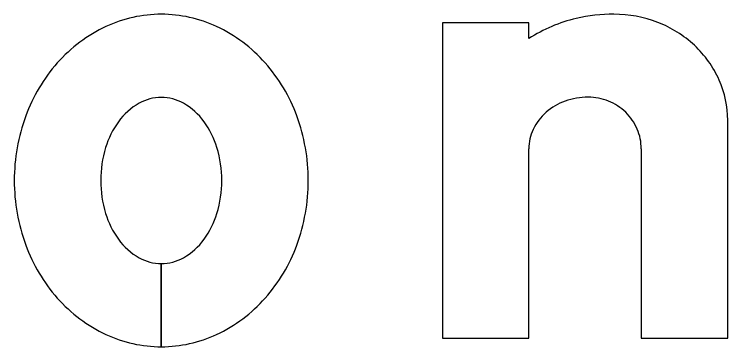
# Model space of a CAD drawing. Extents: x 1806251 to 1809821, y 414895 to 422886.
# Drawn here: x 1809676.8151 to 1809676.9801, y 415222.3291 to 415222.4061 of the extents above; entities that cross this region are included whole.
import ezdxf

# ---------------------------------------------------------------- set-up
doc = ezdxf.new("R2010")
doc.units = 0
for name, color, linetype in [('GSBWFILL', 7, 'Continuous'), ('GSCOLORFILL', 7, 'Continuous'), ('GSOUTLINE', 7, 'Continuous')]:
    doc.layers.add(name, color=color, linetype=linetype)

msp = doc.modelspace()

# ---------------------------------------------------------------- linework, layer by layer
at = {"layer": 'GSBWFILL'}
for p, q in [((1809676.9600927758, 415222.374931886), (1809676.9600927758, 415222.33107288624)), ((1809676.849092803, 415222.3483228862), (1809676.849092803, 415222.32907288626)), ((1809676.849097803, 415222.32907288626), (1809676.849097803, 415222.3483228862))]:
    msp.add_line(p, q, dxfattribs=at)
for points in [[(1809676.9340928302, 415222.40046138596), (1809676.9340928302, 415222.4040728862), (1809676.9140928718, 415222.4040728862), (1809676.9140928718, 415222.33107288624), (1809676.9340928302, 415222.33107288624), (1809676.9340928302, 415222.374931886)], [(1809676.9600927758, 415222.33107288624), (1809676.980092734, 415222.33107288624), (1809676.980092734, 415222.3815143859)]]:
    msp.add_lwpolyline(points, dxfattribs=at)
for centre, major_axis, ratio, start_param, end_param in [((1809676.849092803, 415222.3759373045), (1.8452721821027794e-18, 0.030135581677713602), 0.9999979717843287, 0, 0.4385709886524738), ((1809676.849092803, 415222.3759373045), (1.845272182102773e-18, 0.030135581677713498), 0.9999979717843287, 5.844614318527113, 6.283185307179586), ((1809676.953439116, 415222.37008714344), (2.205114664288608e-18, 0.03601225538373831), 0.9999979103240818, 0.23508775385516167, 0.5671317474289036), ((1809676.9537800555, 415222.36607027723), (2.4494533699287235e-18, 0.040002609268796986), 0.9999979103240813, 0, 0.21998619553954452), ((1809676.9537800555, 415222.377917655), (1.7240106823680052e-18, 0.02815523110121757), 0.9999979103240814, 5.914285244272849, 6.283185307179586), ((1809676.8509923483, 415222.3718874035), (2.119179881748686e-18, 0.03460883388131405), 0.9999979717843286, 0.43857098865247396, 0.8473876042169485), ((1809676.8471932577, 415222.3718874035), (2.1191798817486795e-18, 0.034608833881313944), 0.9999979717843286, 5.435797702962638, 5.844614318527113), ((1809676.9544580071, 415222.37967129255), (1.6088863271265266e-18, 0.02627510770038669), 0.9999979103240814, 5.532257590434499, 5.9142852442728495), ((1809676.955504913, 415222.38079298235), (1.514934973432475e-18, 0.024740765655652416), 0.9999979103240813, 5.130076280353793, 5.5322576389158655), ((1809676.853954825, 415222.36927118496), (2.36119023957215e-18, 0.0385611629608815), 0.9999979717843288, 0.8473876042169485, 1.2201165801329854), ((1809676.8442307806, 415222.36927118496), (2.3611902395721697e-18, 0.03856116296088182), 0.9999979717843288, 5.063068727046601, 5.435797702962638), ((1809676.9571304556, 415222.3815144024), (1.4060369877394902e-18, 0.02296232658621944), 0.999997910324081, 4.71238898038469, 5.130076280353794), ((1809676.849092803, 415222.37649776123), (6.322315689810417e-19, 0.01032512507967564), 0.9999979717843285, 0, 0.517723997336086), ((1809676.849092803, 415222.37649776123), (6.32231568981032e-19, 0.010325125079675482), 0.9999979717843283, 5.7654613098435, 6.283185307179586), ((1809676.9478125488, 415222.3711184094), (9.63971395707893e-19, 0.015742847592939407), 0.9999979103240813, 0, 0.3457036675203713), ((1809676.9478125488, 415222.3742276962), (7.735824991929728e-19, 0.012633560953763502), 0.9999979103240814, 5.900623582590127, 6.283185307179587), ((1809676.8515358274, 415222.37220831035), (9.34497250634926e-19, 0.015261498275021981), 0.9999979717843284, 0.5177239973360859, 0.9420000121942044), ((1809676.8466497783, 415222.37220831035), (9.344972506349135e-19, 0.015261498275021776), 0.9999979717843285, 5.341185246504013, 5.765461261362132), ((1809676.9471413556, 415222.3729819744), (8.426853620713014e-19, 0.013762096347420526), 0.9999979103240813, 0.3457036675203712, 0.7157182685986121), ((1809676.947950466, 415222.37457044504), (7.50959838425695e-19, 0.012264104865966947), 0.9999979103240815, 5.512269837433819, 5.900623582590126), ((1809676.9461080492, 415222.3741703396), (7.462577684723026e-19, 0.012187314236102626), 0.9999979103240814, 0.7157182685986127, 1.1262308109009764), ((1809676.9481638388, 415222.37479008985), (7.322091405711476e-19, 0.011957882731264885), 0.9999979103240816, 5.115435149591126, 5.51226978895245), ((1809676.8585975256, 415222.3675728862), (2.663897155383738e-18, 0.0435047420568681), 0.9999979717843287, 1.2201165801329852, 1.5707963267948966), ((1809676.8395880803, 415222.3675728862), (2.663897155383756e-18, 0.0435047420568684), 0.9999979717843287, 4.71238898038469, 5.063068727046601), ((1809676.8553901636, 415222.3694051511), (1.2263236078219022e-18, 0.020027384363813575), 0.9999979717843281, 0.9420000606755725, 1.278196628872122), ((1809676.842795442, 415222.3694051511), (1.2263236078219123e-18, 0.02002738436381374), 0.9999979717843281, 5.004988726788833, 5.341185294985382), ((1809676.944509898, 415222.37493165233), (6.378627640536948e-19, 0.010417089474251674), 0.9999979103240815, 1.126230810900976, 1.5707963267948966), ((1809676.9484958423, 415222.37493165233), (7.10108866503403e-19, 0.011596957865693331), 0.9999979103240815, 4.71238898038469, 5.115435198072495), ((1809676.8614724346, 415222.3675728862), (1.6152881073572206e-18, 0.02637965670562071), 0.9999979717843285, 1.278196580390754, 1.5707963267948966), ((1809676.8367131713, 415222.3675728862), (1.6152881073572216e-18, 0.026379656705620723), 0.9999979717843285, 4.71238898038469, 5.004988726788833), ((1809676.8585975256, 415222.3675728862), (2.6638971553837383e-18, 0.043504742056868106), 0.9999979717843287, 1.570796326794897, 1.9214760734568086), ((1809676.8614724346, 415222.3675728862), (1.6152881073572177e-18, 0.02637965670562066), 0.9999979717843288, 1.5707963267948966, 1.8633960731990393), ((1809676.8367131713, 415222.3675728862), (1.6152881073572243e-18, 0.026379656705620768), 0.9999979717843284, 4.4197892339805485, 4.712388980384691), ((1809676.8395880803, 415222.3675728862), (2.663897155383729e-18, 0.043504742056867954), 0.9999979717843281, 4.361709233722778, 4.71238898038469), ((1809676.8553901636, 415222.36574062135), (1.2263236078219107e-18, 0.020027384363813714), 0.9999979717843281, 1.8633960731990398, 2.199592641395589), ((1809676.842795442, 415222.36574062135), (1.2263236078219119e-18, 0.02002738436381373), 0.9999979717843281, 4.083592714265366, 4.419789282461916), ((1809676.8515358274, 415222.3629374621), (9.344972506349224e-19, 0.015261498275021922), 0.9999979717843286, 2.199592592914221, 2.623868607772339), ((1809676.8466497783, 415222.3629374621), (9.34497250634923e-19, 0.01526149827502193), 0.9999979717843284, 3.6593166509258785, 4.083592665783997), ((1809676.853954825, 415222.36587458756), (2.3611902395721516e-18, 0.03856116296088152), 0.9999979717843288, 1.9214760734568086, 2.2942050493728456), ((1809676.8442307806, 415222.36587458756), (2.361190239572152e-18, 0.03856116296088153), 0.9999979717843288, 3.9889802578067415, 4.361709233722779), ((1809676.849092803, 415222.3586480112), (6.32231568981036e-19, 0.010325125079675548), 0.9999979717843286, 2.6238686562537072, 3.141592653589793), ((1809676.849092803, 415222.3586480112), (6.322315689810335e-19, 0.010325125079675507), 0.9999979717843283, 3.1420768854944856, 3.6593166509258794), ((1809676.8509923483, 415222.363258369), (2.119179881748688e-18, 0.03460883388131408), 0.9999979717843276, 2.2942050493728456, 2.70302166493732), ((1809676.8471932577, 415222.363258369), (2.1191798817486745e-18, 0.03460883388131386), 0.9999979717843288, 3.5801636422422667, 3.988980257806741), ((1809676.849092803, 415222.35920846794), (1.845272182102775e-18, 0.030135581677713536), 0.9999979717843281, 2.7030216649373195, 3.141592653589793), ((1809676.849092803, 415222.35920846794), (1.8452721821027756e-18, 0.030135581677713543), 0.9999979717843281, 3.1417586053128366, 3.5801636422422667)]:
    msp.add_ellipse(centre, major_axis=major_axis, ratio=ratio, start_param=start_param, end_param=end_param, dxfattribs=at)
at = {"layer": 'GSCOLORFILL'}
for p, q in [((1809676.9600927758, 415222.374931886), (1809676.9600927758, 415222.33107288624)), ((1809676.849092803, 415222.3483228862), (1809676.849092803, 415222.32907288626)), ((1809676.849097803, 415222.32907288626), (1809676.849097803, 415222.3483228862))]:
    msp.add_line(p, q, dxfattribs=at)
for points in [[(1809676.9340928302, 415222.40046138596), (1809676.9340928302, 415222.4040728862), (1809676.9140928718, 415222.4040728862), (1809676.9140928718, 415222.33107288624), (1809676.9340928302, 415222.33107288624), (1809676.9340928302, 415222.374931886)], [(1809676.9600927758, 415222.33107288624), (1809676.980092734, 415222.33107288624), (1809676.980092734, 415222.3815143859)]]:
    msp.add_lwpolyline(points, dxfattribs=at)
for centre, major_axis, ratio, start_param, end_param in [((1809676.849092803, 415222.3759373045), (1.8452721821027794e-18, 0.030135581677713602), 0.9999979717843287, 0, 0.4385709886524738), ((1809676.849092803, 415222.3759373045), (1.845272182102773e-18, 0.030135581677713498), 0.9999979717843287, 5.844614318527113, 6.283185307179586), ((1809676.953439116, 415222.37008714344), (2.205114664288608e-18, 0.03601225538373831), 0.9999979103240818, 0.23508775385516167, 0.5671317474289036), ((1809676.9537800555, 415222.36607027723), (2.4494533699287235e-18, 0.040002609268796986), 0.9999979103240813, 0, 0.21998619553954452), ((1809676.9537800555, 415222.377917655), (1.7240106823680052e-18, 0.02815523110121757), 0.9999979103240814, 5.914285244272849, 6.283185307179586), ((1809676.8509923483, 415222.3718874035), (2.119179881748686e-18, 0.03460883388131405), 0.9999979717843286, 0.43857098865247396, 0.8473876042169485), ((1809676.8471932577, 415222.3718874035), (2.1191798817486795e-18, 0.034608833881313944), 0.9999979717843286, 5.435797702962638, 5.844614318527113), ((1809676.9544580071, 415222.37967129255), (1.6088863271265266e-18, 0.02627510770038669), 0.9999979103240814, 5.532257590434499, 5.9142852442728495), ((1809676.955504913, 415222.38079298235), (1.514934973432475e-18, 0.024740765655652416), 0.9999979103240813, 5.130076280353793, 5.5322576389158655), ((1809676.853954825, 415222.36927118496), (2.36119023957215e-18, 0.0385611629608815), 0.9999979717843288, 0.8473876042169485, 1.2201165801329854), ((1809676.8442307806, 415222.36927118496), (2.3611902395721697e-18, 0.03856116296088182), 0.9999979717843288, 5.063068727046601, 5.435797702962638), ((1809676.9571304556, 415222.3815144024), (1.4060369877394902e-18, 0.02296232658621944), 0.999997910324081, 4.71238898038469, 5.130076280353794), ((1809676.849092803, 415222.37649776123), (6.322315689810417e-19, 0.01032512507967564), 0.9999979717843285, 0, 0.517723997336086), ((1809676.849092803, 415222.37649776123), (6.32231568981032e-19, 0.010325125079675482), 0.9999979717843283, 5.7654613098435, 6.283185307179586), ((1809676.9478125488, 415222.3711184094), (9.63971395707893e-19, 0.015742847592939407), 0.9999979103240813, 0, 0.3457036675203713), ((1809676.9478125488, 415222.3742276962), (7.735824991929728e-19, 0.012633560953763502), 0.9999979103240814, 5.900623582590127, 6.283185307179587), ((1809676.8515358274, 415222.37220831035), (9.34497250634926e-19, 0.015261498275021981), 0.9999979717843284, 0.5177239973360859, 0.9420000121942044), ((1809676.8466497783, 415222.37220831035), (9.344972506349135e-19, 0.015261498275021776), 0.9999979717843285, 5.341185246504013, 5.765461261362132), ((1809676.9471413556, 415222.3729819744), (8.426853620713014e-19, 0.013762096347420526), 0.9999979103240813, 0.3457036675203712, 0.7157182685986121), ((1809676.947950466, 415222.37457044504), (7.50959838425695e-19, 0.012264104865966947), 0.9999979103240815, 5.512269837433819, 5.900623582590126), ((1809676.9461080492, 415222.3741703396), (7.462577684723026e-19, 0.012187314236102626), 0.9999979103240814, 0.7157182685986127, 1.1262308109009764), ((1809676.9481638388, 415222.37479008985), (7.322091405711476e-19, 0.011957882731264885), 0.9999979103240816, 5.115435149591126, 5.51226978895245), ((1809676.8585975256, 415222.3675728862), (2.663897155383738e-18, 0.0435047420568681), 0.9999979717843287, 1.2201165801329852, 1.5707963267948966), ((1809676.8395880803, 415222.3675728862), (2.663897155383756e-18, 0.0435047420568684), 0.9999979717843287, 4.71238898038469, 5.063068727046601), ((1809676.8553901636, 415222.3694051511), (1.2263236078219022e-18, 0.020027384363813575), 0.9999979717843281, 0.9420000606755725, 1.278196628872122), ((1809676.842795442, 415222.3694051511), (1.2263236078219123e-18, 0.02002738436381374), 0.9999979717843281, 5.004988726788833, 5.341185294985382), ((1809676.944509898, 415222.37493165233), (6.378627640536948e-19, 0.010417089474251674), 0.9999979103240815, 1.126230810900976, 1.5707963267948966), ((1809676.9484958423, 415222.37493165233), (7.10108866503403e-19, 0.011596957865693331), 0.9999979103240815, 4.71238898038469, 5.115435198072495), ((1809676.8614724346, 415222.3675728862), (1.6152881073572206e-18, 0.02637965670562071), 0.9999979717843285, 1.278196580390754, 1.5707963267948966), ((1809676.8367131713, 415222.3675728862), (1.6152881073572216e-18, 0.026379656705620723), 0.9999979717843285, 4.71238898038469, 5.004988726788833), ((1809676.8585975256, 415222.3675728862), (2.6638971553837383e-18, 0.043504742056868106), 0.9999979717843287, 1.570796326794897, 1.9214760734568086), ((1809676.8614724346, 415222.3675728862), (1.6152881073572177e-18, 0.02637965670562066), 0.9999979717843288, 1.5707963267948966, 1.8633960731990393), ((1809676.8367131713, 415222.3675728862), (1.6152881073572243e-18, 0.026379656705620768), 0.9999979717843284, 4.4197892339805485, 4.712388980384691), ((1809676.8395880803, 415222.3675728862), (2.663897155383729e-18, 0.043504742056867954), 0.9999979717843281, 4.361709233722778, 4.71238898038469), ((1809676.8553901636, 415222.36574062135), (1.2263236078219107e-18, 0.020027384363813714), 0.9999979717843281, 1.8633960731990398, 2.199592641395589), ((1809676.842795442, 415222.36574062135), (1.2263236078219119e-18, 0.02002738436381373), 0.9999979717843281, 4.083592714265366, 4.419789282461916), ((1809676.8515358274, 415222.3629374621), (9.344972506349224e-19, 0.015261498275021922), 0.9999979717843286, 2.199592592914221, 2.623868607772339), ((1809676.8466497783, 415222.3629374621), (9.34497250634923e-19, 0.01526149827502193), 0.9999979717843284, 3.6593166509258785, 4.083592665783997), ((1809676.853954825, 415222.36587458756), (2.3611902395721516e-18, 0.03856116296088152), 0.9999979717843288, 1.9214760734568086, 2.2942050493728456), ((1809676.8442307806, 415222.36587458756), (2.361190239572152e-18, 0.03856116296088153), 0.9999979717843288, 3.9889802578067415, 4.361709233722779), ((1809676.849092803, 415222.3586480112), (6.32231568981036e-19, 0.010325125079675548), 0.9999979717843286, 2.6238686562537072, 3.141592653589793), ((1809676.849092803, 415222.3586480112), (6.322315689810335e-19, 0.010325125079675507), 0.9999979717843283, 3.1420768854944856, 3.6593166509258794), ((1809676.8509923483, 415222.363258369), (2.119179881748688e-18, 0.03460883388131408), 0.9999979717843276, 2.2942050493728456, 2.70302166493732), ((1809676.8471932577, 415222.363258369), (2.1191798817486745e-18, 0.03460883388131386), 0.9999979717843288, 3.5801636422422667, 3.988980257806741), ((1809676.849092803, 415222.35920846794), (1.845272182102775e-18, 0.030135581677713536), 0.9999979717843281, 2.7030216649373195, 3.141592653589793), ((1809676.849092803, 415222.35920846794), (1.8452721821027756e-18, 0.030135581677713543), 0.9999979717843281, 3.1417586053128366, 3.5801636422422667)]:
    msp.add_ellipse(centre, major_axis=major_axis, ratio=ratio, start_param=start_param, end_param=end_param, dxfattribs=at)
at = {"layer": 'GSOUTLINE'}
msp.add_line((1809676.9600927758, 415222.374931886), (1809676.9600927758, 415222.33107288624), dxfattribs=at)
for points in [[(1809676.9340928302, 415222.40046138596), (1809676.9340928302, 415222.4040728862), (1809676.9140928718, 415222.4040728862), (1809676.9140928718, 415222.33107288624), (1809676.9340928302, 415222.33107288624), (1809676.9340928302, 415222.374931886)], [(1809676.9600927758, 415222.33107288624), (1809676.980092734, 415222.33107288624), (1809676.980092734, 415222.3815143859)]]:
    msp.add_lwpolyline(points, dxfattribs=at)
for centre, major_axis, ratio, start_param, end_param in [((1809676.849092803, 415222.3759373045), (1.8452721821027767e-18, 0.03013558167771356), 0.9999979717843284, 0, 0.4385709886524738), ((1809676.849092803, 415222.3759373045), (1.8452721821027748e-18, 0.03013558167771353), 0.9999979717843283, 5.844614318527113, 6.283185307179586), ((1809676.953439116, 415222.37008714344), (2.205114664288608e-18, 0.03601225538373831), 0.9999979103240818, 0.23508775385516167, 0.5671317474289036), ((1809676.9537800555, 415222.36607027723), (2.449453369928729e-18, 0.04000260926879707), 0.9999979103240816, 0, 0.21998619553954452), ((1809676.9537800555, 415222.377917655), (1.7240106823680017e-18, 0.028155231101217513), 0.9999979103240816, 5.914285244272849, 6.283185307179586), ((1809676.8509923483, 415222.3718874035), (2.119179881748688e-18, 0.03460883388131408), 0.9999979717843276, 0.43857098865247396, 0.8473876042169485), ((1809676.8471932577, 415222.3718874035), (2.1191798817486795e-18, 0.034608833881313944), 0.9999979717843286, 5.435797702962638, 5.844614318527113), ((1809676.9544580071, 415222.37967129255), (1.6088863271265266e-18, 0.02627510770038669), 0.9999979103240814, 5.532257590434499, 5.9142852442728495), ((1809676.955504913, 415222.38079298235), (1.514934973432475e-18, 0.024740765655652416), 0.9999979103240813, 5.130076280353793, 5.5322576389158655), ((1809676.853954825, 415222.36927118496), (2.361190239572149e-18, 0.03856116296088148), 0.9999979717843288, 0.8473876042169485, 1.2201165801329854), ((1809676.8442307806, 415222.36927118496), (2.3611902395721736e-18, 0.038561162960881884), 0.9999979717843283, 5.063068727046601, 5.435797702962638), ((1809676.9571304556, 415222.3815144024), (1.4060369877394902e-18, 0.02296232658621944), 0.999997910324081, 4.71238898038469, 5.130076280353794), ((1809676.849092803, 415222.37649776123), (6.3223156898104e-19, 0.010325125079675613), 0.9999979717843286, 0, 0.517723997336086), ((1809676.849092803, 415222.37649776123), (6.322315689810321e-19, 0.010325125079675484), 0.9999979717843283, 5.7654613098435, 6.283185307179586), ((1809676.9478125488, 415222.3711184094), (9.6397139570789e-19, 0.015742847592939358), 0.9999979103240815, 0, 0.3457036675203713), ((1809676.9478125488, 415222.3742276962), (7.735824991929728e-19, 0.012633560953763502), 0.9999979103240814, 5.900623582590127, 6.283185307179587), ((1809676.8515358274, 415222.37220831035), (9.344972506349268e-19, 0.015261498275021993), 0.9999979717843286, 0.5177239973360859, 0.9420000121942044), ((1809676.8466497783, 415222.37220831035), (9.344972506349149e-19, 0.015261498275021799), 0.9999979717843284, 5.341185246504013, 5.765461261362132), ((1809676.9471413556, 415222.3729819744), (8.426853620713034e-19, 0.013762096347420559), 0.9999979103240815, 0.3457036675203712, 0.7157182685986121), ((1809676.947950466, 415222.37457044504), (7.50959838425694e-19, 0.01226410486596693), 0.9999979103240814, 5.512269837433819, 5.900623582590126), ((1809676.9461080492, 415222.3741703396), (7.462577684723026e-19, 0.012187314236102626), 0.9999979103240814, 0.7157182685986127, 1.1262308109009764), ((1809676.9481638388, 415222.37479008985), (7.322091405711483e-19, 0.011957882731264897), 0.9999979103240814, 5.115435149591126, 5.51226978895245), ((1809676.8585975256, 415222.3675728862), (2.6638971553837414e-18, 0.043504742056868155), 0.9999979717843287, 1.2201165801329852, 1.5707963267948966), ((1809676.8395880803, 415222.3675728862), (2.6638971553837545e-18, 0.04350474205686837), 0.9999979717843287, 4.71238898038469, 5.063068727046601), ((1809676.8553901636, 415222.3694051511), (1.2263236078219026e-18, 0.020027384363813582), 0.9999979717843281, 0.9420000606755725, 1.278196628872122), ((1809676.842795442, 415222.3694051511), (1.2263236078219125e-18, 0.020027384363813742), 0.9999979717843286, 5.004988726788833, 5.341185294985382), ((1809676.944509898, 415222.37493165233), (6.378627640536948e-19, 0.010417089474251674), 0.9999979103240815, 1.126230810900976, 1.5707963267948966), ((1809676.9484958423, 415222.37493165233), (7.10108866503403e-19, 0.011596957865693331), 0.9999979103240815, 4.71238898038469, 5.115435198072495), ((1809676.8614724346, 415222.3675728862), (1.6152881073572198e-18, 0.026379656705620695), 0.9999979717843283, 1.278196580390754, 1.5707963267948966), ((1809676.8367131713, 415222.3675728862), (1.6152881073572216e-18, 0.026379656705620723), 0.9999979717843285, 4.71238898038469, 5.004988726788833), ((1809676.8585975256, 415222.3675728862), (2.6638971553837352e-18, 0.04350474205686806), 0.9999979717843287, 1.5707963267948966, 1.9214760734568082), ((1809676.8614724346, 415222.3675728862), (1.6152881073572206e-18, 0.02637965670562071), 0.9999979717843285, 1.5707963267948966, 1.8633960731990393), ((1809676.8367131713, 415222.3675728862), (1.615288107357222e-18, 0.02637965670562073), 0.9999979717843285, 4.4197892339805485, 4.712388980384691), ((1809676.8395880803, 415222.3675728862), (2.66389715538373e-18, 0.04350474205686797), 0.9999979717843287, 4.361709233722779, 4.71238898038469), ((1809676.8553901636, 415222.36574062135), (1.2263236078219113e-18, 0.02002738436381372), 0.9999979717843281, 1.8633960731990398, 2.199592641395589), ((1809676.842795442, 415222.36574062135), (1.2263236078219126e-18, 0.020027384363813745), 0.9999979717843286, 4.083592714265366, 4.419789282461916), ((1809676.8515358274, 415222.3629374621), (9.344972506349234e-19, 0.015261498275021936), 0.9999979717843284, 2.199592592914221, 2.623868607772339), ((1809676.8466497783, 415222.3629374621), (9.34497250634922e-19, 0.015261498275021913), 0.9999979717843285, 3.6593166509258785, 4.083592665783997), ((1809676.853954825, 415222.36587458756), (2.3611902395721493e-18, 0.03856116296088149), 0.9999979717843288, 1.9214760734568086, 2.2942050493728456), ((1809676.8442307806, 415222.36587458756), (2.3611902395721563e-18, 0.0385611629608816), 0.999997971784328, 3.9889802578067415, 4.361709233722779), ((1809676.849092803, 415222.3586480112), (6.322315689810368e-19, 0.01032512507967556), 0.9999979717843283, 2.6238686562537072, 3.141592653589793), ((1809676.849092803, 415222.3586480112), (6.322315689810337e-19, 0.01032512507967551), 0.9999979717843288, 3.141592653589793, 3.659316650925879), ((1809676.8509923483, 415222.363258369), (2.119179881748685e-18, 0.034608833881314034), 0.9999979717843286, 2.294205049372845, 2.7030216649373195), ((1809676.8471932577, 415222.363258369), (2.1191798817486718e-18, 0.03460883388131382), 0.9999979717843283, 3.5801636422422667, 3.988980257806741), ((1809676.849092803, 415222.35920846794), (1.8452721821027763e-18, 0.03013558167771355), 0.9999979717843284, 2.70302166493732, 3.1415926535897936), ((1809676.849092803, 415222.35920846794), (1.8452721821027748e-18, 0.030135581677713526), 0.9999979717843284, 3.141592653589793, 3.5801636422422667)]:
    msp.add_ellipse(centre, major_axis=major_axis, ratio=ratio, start_param=start_param, end_param=end_param, dxfattribs=at)

doc.saveas('drawing.dxf')
